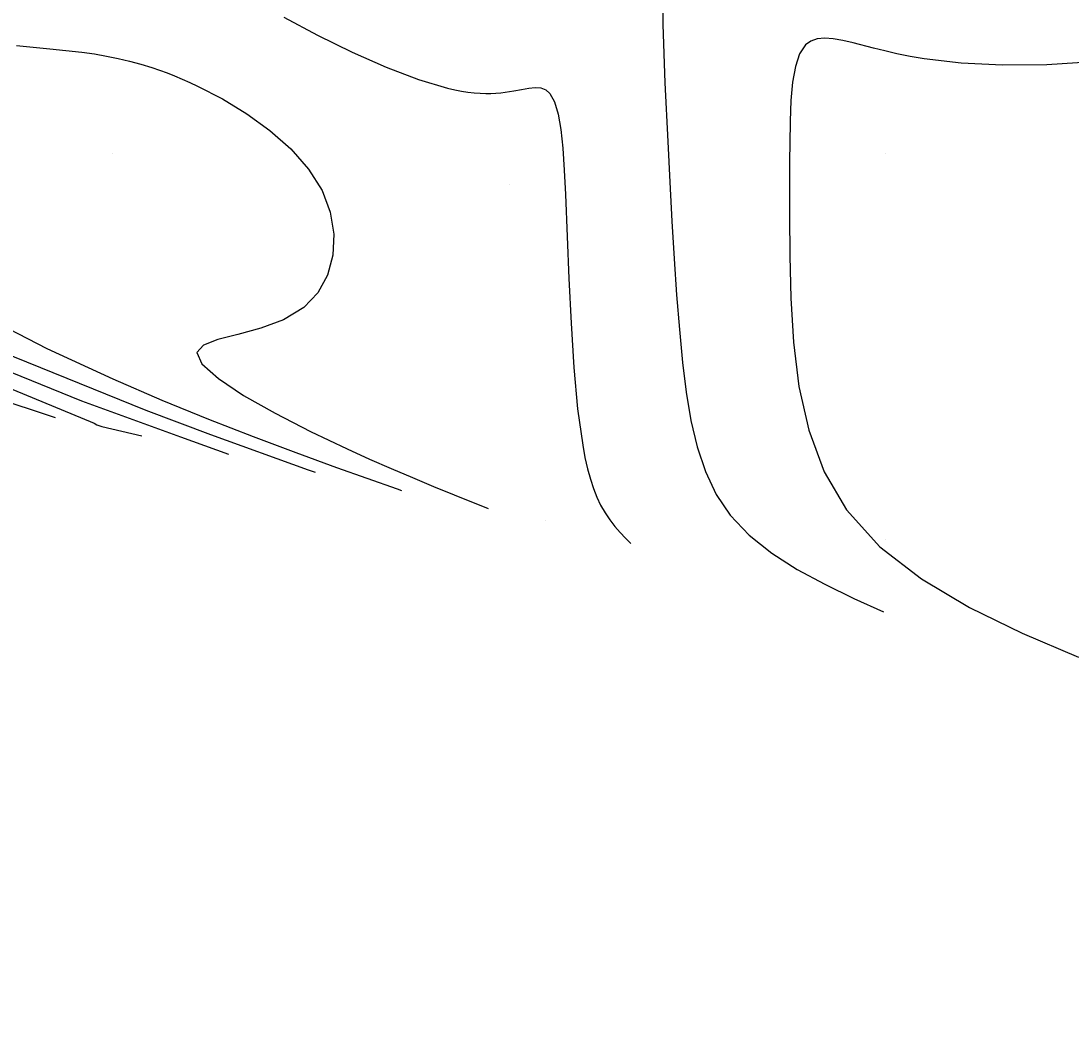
# Model space of a CAD drawing. Extents: x 2356077 to 2359823, y 225951 to 227822.
# Drawn here: x 2358073 to 2358141, y 226046.8 to 226111.2 of the extents above; entities that cross this region are included whole.
import ezdxf

# ---------------------------------------------------------------- set-up
doc = ezdxf.new("R2010")
doc.units = 0
for name, color, linetype in [('DTM Contours Major', 7, 'Continuous'), ('DTM Contours Minor', 7, 'Continuous'), ('Exist DTM Breakline', 7, 'Continuous'), ('Exist DTM Breakline Underwater', 7, 'Continuous'), ('Exist DTM Drainline', 7, 'Continuous'), ('PH Exist DTM Point', 7, 'Continuous')]:
    doc.layers.add(name, color=color, linetype=linetype)

msp = doc.modelspace()

# ---------------------------------------------------------------- linework, layer by layer
at = {"layer": 'DTM Contours Major'}
for points in [[(2358072.7, 226109.614), (2358074.868, 226109.408), (2358076.941, 226109.188), (2358077.748, 226109.073), (2358078.527, 226108.938), (2358079.283, 226108.784), (2358080.021, 226108.608), (2358080.746, 226108.409), (2358081.462, 226108.187), (2358081.954, 226108.02), (2358082.446, 226107.84), (2358082.938, 226107.648), (2358083.431, 226107.442), (2358083.927, 226107.224), (2358084.426, 226106.992), (2358086.027, 226106.163), (2358087.609, 226105.202), (2358089.109, 226104.118), (2358090.464, 226102.92), (2358091.608, 226101.618), (2358092.479, 226100.221), (2358093.004, 226098.828), (2358093.233, 226097.414), (2358093.172, 226096.034), (2358092.827, 226094.744), (2358092.204, 226093.597), (2358091.308, 226092.651), (2358089.995, 226091.86), (2358088.513, 226091.31), (2358087.037, 226090.911), (2358085.74, 226090.577), (2358084.798, 226090.218), (2358084.385, 226089.747), (2358084.707, 226088.998), (2358085.768, 226088.051), (2358087.403, 226086.967), (2358089.449, 226085.806), (2358091.742, 226084.628), (2358094.116, 226083.494), (2358095.548, 226082.843), (2358096.953, 226082.227), (2358098.332, 226081.638), (2358099.691, 226081.073), (2358101.031, 226080.525), (2358103.231, 226079.639)], [(2358071.088, 226086.893), (2358075.215, 226085.525)]]:
    msp.add_lwpolyline(points, dxfattribs=at)
at = {"layer": 'DTM Contours Minor'}
for points in [[(2358114.56, 226114.55), (2358114.543, 226110.987), (2358114.666, 226107.2), (2358114.853, 226103.393), (2358114.989, 226100.769), (2358115.125, 226098.24), (2358115.268, 226095.807), (2358115.427, 226093.473), (2358115.608, 226091.238), (2358115.818, 226089.103), (2358116.056, 226087.177), (2358116.359, 226085.35), (2358116.762, 226083.632), (2358117.298, 226082.031), (2358118, 226080.557), (2358118.9, 226079.216), (2358120.133, 226077.911), (2358121.597, 226076.747), (2358123.245, 226075.697), (2358125.031, 226074.733), (2358126.909, 226073.825), (2358128.833, 226072.945)], [(2358089.997, 226111.447), (2358092.183, 226110.278), (2358094.42, 226109.18), (2358096.625, 226108.207), (2358098.716, 226107.414), (2358100.608, 226106.854), (2358101.066, 226106.752), (2358101.504, 226106.669), (2358101.923, 226106.605), (2358102.324, 226106.559), (2358102.706, 226106.53), (2358103.072, 226106.517), (2358103.411, 226106.519), (2358103.735, 226106.534), (2358104.043, 226106.559), (2358104.338, 226106.594), (2358104.619, 226106.634), (2358104.887, 226106.68), (2358105.401, 226106.777), (2358105.864, 226106.859), (2358106.278, 226106.898), (2358106.644, 226106.87), (2358106.963, 226106.748), (2358107.235, 226106.504), (2358107.53, 226105.964), (2358107.758, 226105.182), (2358107.932, 226104.175), (2358108.062, 226102.962), (2358108.162, 226101.558), (2358108.243, 226099.981), (2358108.463, 226094.544), (2358108.599, 226091.637), (2358108.78, 226088.778), (2358109.024, 226086.1), (2358109.351, 226083.732), (2358109.5, 226082.943), (2358109.666, 226082.214), (2358109.848, 226081.544), (2358110.049, 226080.929), (2358110.27, 226080.368), (2358110.511, 226079.857), (2358110.798, 226079.354), (2358111.107, 226078.899), (2358111.434, 226078.482), (2358111.774, 226078.093), (2358112.122, 226077.724), (2358112.475, 226077.365)], [(2358142.369, 226108.569), (2358139.397, 226108.373), (2358136.53, 226108.341), (2358133.852, 226108.468), (2358131.446, 226108.748), (2358130.54, 226108.907), (2358129.694, 226109.084), (2358128.906, 226109.27), (2358128.172, 226109.455), (2358126.861, 226109.793), (2358126.181, 226109.949), (2358125.568, 226110.053), (2358125.02, 226110.092), (2358124.539, 226110.048), (2358124.125, 226109.907), (2358123.776, 226109.652), (2358123.391, 226109.076), (2358123.119, 226108.267), (2358122.941, 226107.254), (2358122.834, 226106.065), (2358122.778, 226104.73), (2358122.753, 226103.277), (2358122.743, 226102.183), (2358122.737, 226101.042), (2358122.741, 226098.618), (2358122.766, 226095.996), (2358122.826, 226093.261), (2358122.992, 226090.414), (2358123.35, 226087.537), (2358123.986, 226084.712), (2358124.985, 226082.022), (2358126.432, 226079.549), (2358128.587, 226077.167), (2358131.272, 226075.082), (2358134.381, 226073.235), (2358137.808, 226071.566), (2358141.447, 226070.017)], [(2358048.812, 226098.019), (2358076.911, 226086.621), (2358083.321, 226084.29), (2358086.421, 226083.17)], [(2358070.3, 226092.246), (2358074.673, 226090.004), (2358078.947, 226088.03), (2358082.119, 226086.659), (2358085.139, 226085.421), (2358088.02, 226084.295), (2358090.776, 226083.262), (2358093.423, 226082.303), (2358097.353, 226080.913), (2358097.628, 226080.816)], [(2358068.224, 226091.212), (2358081.071, 226086.001), (2358085.266, 226084.438), (2358091.586, 226082.151), (2358092.025, 226081.993)], [(2358071.199, 226087.871), (2358077.725, 226085.177), (2358077.908, 226085.057), (2358078.234, 226084.954), (2358080.818, 226084.348)]]:
    msp.add_lwpolyline(points, dxfattribs=at)
at = {"layer": 'Exist DTM Breakline'}
for points in [[(2357739.379, 226441.004), (2357819.613, 226359.102), (2357890.87, 226277.588), (2357993.999, 226180.096), (2358102.764, 226183.23), (2358191.473, 226205.9), (2358275.273, 226131.78), (2358421.38, 226152.319), (2358505.025, 226137.402), (2358547.118, 226053.573)], [(2358031.227, 226137.162), (2358080.822, 226124.532), (2358181.969, 226147.525), (2358248.164, 226081.871), (2358426.074, 226078.936), (2358435.897, 226068.9)]]:
    msp.add_spline(points, degree=3, dxfattribs=at)
at = {"layer": 'Exist DTM Breakline Underwater'}
for points in [[(2357739.428, 226434.309), (2357811.723, 226357.465), (2357885.724, 226276.345), (2357991.789, 226172.502), (2358103.028, 226173.66), (2358191.056, 226197.408), (2358272.648, 226122.63), (2358421.22, 226141.688), (2358498.765, 226117.394), (2358527.12, 226046.782)], [(2358025.938, 226146.768), (2358081.31, 226130.869), (2358190.353, 226159.394), (2358252.677, 226089.283), (2358430.116, 226084.162), (2358438.948, 226067.769)]]:
    msp.add_spline(points, degree=3, dxfattribs=at)
at = {"layer": 'Exist DTM Drainline'}
msp.add_spline([(2358002.822, 226157.077), (2358085.779, 226145.3), (2358186.306, 226180.964), (2358265.469, 226105.433), (2358430.76, 226108.273), (2358483.144, 226082.187), (2358495.873, 226067.413)], degree=3, dxfattribs=at)
at = {"layer": 'PH Exist DTM Point'}
for p, q in [((2358078.944, 226102.655), (2358078.944, 226102.655)), ((2358128.944, 226102.655), (2358128.944, 226102.655)), ((2358104.588, 226100.641), (2358104.588, 226100.641)), ((2358106.937, 226078.861), (2358106.937, 226078.861)), ((2358128.944, 226077.655), (2358128.944, 226077.655))]:
    msp.add_line(p, q, dxfattribs=at)

doc.saveas('drawing.dxf')
